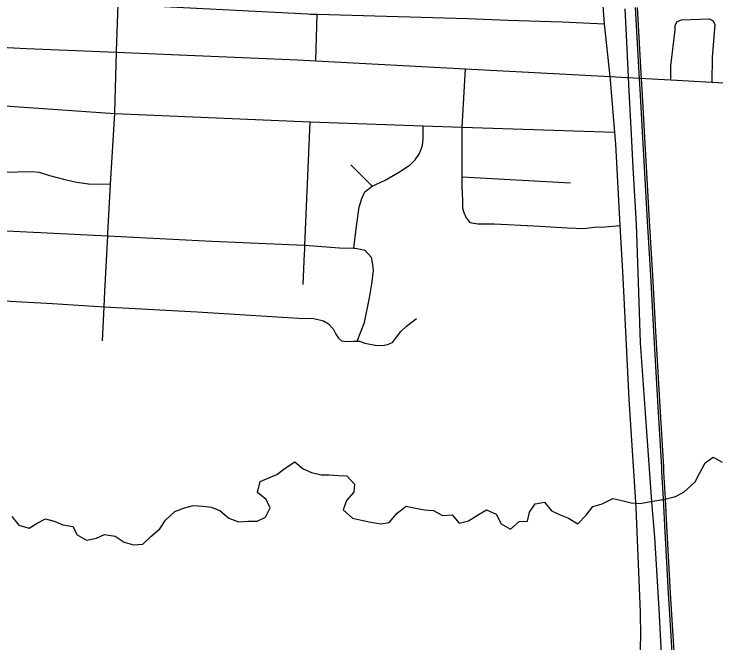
# Model space of a CAD drawing. Extents: x 114604 to 551442, y 316898 to 567001.
# Drawn here: x 202008 to 206347, y 424458 to 428345 of the extents above; entities that cross this region are included whole.
import ezdxf

# ---------------------------------------------------------------- set-up
doc = ezdxf.new("R2010")
doc.units = 0
for name, color, linetype in [('GE_P_Alignment_1000_Bearings', 7, 'Continuous'), ('GE_P_Alignment_100_Cardinal_Points', 7, 'Continuous'), ('PM_P_Cells', 7, 'Continuous')]:
    doc.layers.add(name, color=color, linetype=linetype)

msp = doc.modelspace()

# ---------------------------------------------------------------- linework, layer by layer
at = {"layer": 'GE_P_Alignment_1000_Bearings'}
for points in [[(206047.4, 423666.6), (205995.1, 424668.5), (205969.1, 425111.1), (205950.1, 425331.1), (205911.1, 425881), (205881.1, 426313.4), (205868.2, 426687.5), (205856.7, 427047.2), (205834.9, 427397), (205825.2, 427601), (205810.1, 427868.7), (205793.6, 428214.5), (205785.3, 428376.2)], [(206087.6, 424207.2), (206070.8, 424504.6), (206054.2, 424765.2), (206031.7, 425183.8), (206022, 425349.5), (206012.7, 425515.5), (206012, 425543.2), (205989.6, 425918.4), (205964.9, 426345.8), (205943.5, 426729.2), (205924.4, 427065.8), (205905.3, 427400.9), (205897.2, 427543.6), (205881.5, 427842.9), (205872.9, 427979.4), (205849.8, 428384.6)], [(206100.1, 424207.9), (206083.3, 424505.3), (206066.8, 424765.9), (206044.3, 425184.5), (206034.5, 425350.3), (206025.3, 425516), (206024.6, 425543.8), (206002.2, 425919.2), (205977.4, 426346.5), (205956, 426729.9), (205936.9, 427066.6), (205917.9, 427401.7), (205909.8, 427544.3), (205894, 427843.6), (205885.5, 427980.1), (205862.4, 428385.3)]]:
    msp.add_lwpolyline(points, dxfattribs=at)
at = {"layer": 'GE_P_Alignment_100_Cardinal_Points'}
for p, q in [((203872.8, 428056.1), (203881.7, 428343.8)), ((204222.3, 427281.1), (204090.8, 427413.5)), ((204778.3, 427338.3), (205448, 427302.4)), ((203796.1, 426673.5), (203804.3, 426866))]:
    msp.add_line(p, q, dxfattribs=at)
for points in [[(202553.8, 426325), (202564.2, 426535.6), (202568.9, 426629.9), (202586.8, 426975.1), (202587.5, 426988.9), (202605, 427293.8), (202630.2, 427731.1), (202630.5, 427737.1), (202640.8, 428108.9), (202640.9, 428116.1), (202651.2, 428406.7), (202652, 428428.9), (202656.2, 428619.4)], [(200750.3, 428503.6), (201945, 428435.8), (202651.2, 428406.7), (203824.9, 428345.8), (203839.8, 428345), (203881.7, 428343.8), (204810.9, 428317), (205061.2, 428307.6), (205395.5, 428297), (205657.9, 428283.7)], [(205693.2, 427959.2), (205657.9, 428283.7), (205644, 428482)], [(206068.4, 427938.3), (206068.7, 428025.1), (206093.9, 428247.7), (206095.8, 428275.8), (206107.7, 428297.8), (206133.7, 428310), (206306.1, 428314.6), (206330.2, 428302.7), (206340.3, 428280.6), (206323.1, 428076.1), (206321.9, 427924)], [(200734.5, 428196.4), (201928.2, 428139.6), (202085.6, 428132.1), (202640.8, 428108.9), (203760.4, 428062.1), (203872.8, 428056.1), (204799, 428006.8), (205693.2, 427959.2)], [(204804.2, 427082.8), (204791.2, 427115.3), (204782.1, 427143.7), (204781.6, 427193.9), (204778.1, 427274.3), (204778.3, 427338.3), (204779.1, 427645.9), (204799, 428006.8)], [(205730.5, 423218.9), (205735.3, 423338), (205747.6, 423470.1), (205772, 423655.8), (205792.8, 423898.6), (205829.3, 424101.1), (205877.9, 424377.6), (205882.1, 424497.9), (205880.5, 424646.2), (205853.8, 425295.8), (205811.2, 425965.3), (205772.7, 426717), (205755.5, 427037.9), (205728.4, 427540.8), (205722.1, 427615.8), (205693.2, 427959.2)], [(205693.2, 427959.2), (205797.3, 427953.6), (206068.4, 427938.3), (206321.9, 427924), (206559.6, 427910.7)], [(200716.5, 427845.8), (201889.5, 427781.6), (201907.8, 427780.6), (201921.5, 427779.8), (202630.2, 427731.1), (203839.2, 427679.6), (204536.8, 427654.6), (204779.1, 427645.9), (205722.1, 427615.8)], [(203804.3, 426866), (203805.2, 426885.3), (203806.5, 426915.5), (203839.2, 427679.6)], [(204107.6, 426898.6), (204124.4, 427032.9), (204141.3, 427151.4), (204158.8, 427205.7), (204176.5, 427246), (204222.3, 427281.1), (204301.9, 427317.4), (204391.5, 427370.5), (204457.1, 427413.3), (204486.8, 427443.6), (204514.5, 427484), (204534, 427532.3), (204537.7, 427576.5), (204536.8, 427654.6)], [(200695.7, 427440.5), (200873.9, 427434.2), (200994, 427439.5), (201216.1, 427445.8), (201330.4, 427422.9), (201530.9, 427386.9), (201643.2, 427368), (201729.3, 427356.9), (201801.4, 427359.7), (201943.4, 427367.2), (202115.5, 427371), (202163.6, 427367.4), (202227.9, 427346), (202322.2, 427323), (202396.4, 427305.7), (202468.5, 427296.4), (202605, 427293.8)], [(200681, 427069.3), (201247.9, 427039.2), (201876.8, 427009.7), (202586.8, 426975.1), (203230.5, 426941.5), (203806.5, 426915.5), (204019.6, 426899.5), (204107.6, 426898.6), (204115.7, 426898.5), (204149.8, 426890.9), (204175.9, 426885.1)], [(204804.2, 427082.8), (204825.5, 427056.1), (204875.3, 427048.6), (204975.4, 427047.6), (205221.4, 427036.2), (205429.3, 427024), (205529.3, 427019), (205593.7, 427027.1), (205661.9, 427029.1), (205755.5, 427037.9)], [(204129.1, 426323.3), (204174.1, 426438), (204204.7, 426590.7), (204219.9, 426677.1), (204229.1, 426757.4), (204226.7, 426797.5), (204218.3, 426839.5), (204175.9, 426885.1)], [(200667.7, 426629.7), (200933.5, 426627), (201474.2, 426602.5), (201860.5, 426577.1), (201868.8, 426576.5), (202245.3, 426556.4), (202564.2, 426535.6), (203140.6, 426505.5), (203700.9, 426470), (203767.8, 426465.8)], [(203767.8, 426465.8), (203793.5, 426464.2), (203853.5, 426464.8), (203921.7, 426449.5), (203951.9, 426429.7), (203980.2, 426399.9), (203996.6, 426366), (204012.8, 426342.1), (204033, 426326.3), (204049.3, 426323.9), (204071.1, 426320.7), (204107.1, 426323.1), (204129.1, 426323.3), (204143.1, 426323.4), (204177.2, 426311.8), (204241.4, 426298.4), (204285.5, 426296.8), (204317.4, 426303.2), (204347.4, 426315.5), (204373.1, 426347.9), (204398.8, 426382.2), (204434.5, 426416.7), (204496.1, 426463.4)]]:
    msp.add_lwpolyline(points, dxfattribs=at)
at = {"layer": 'PM_P_Cells'}
for points in [[(206093.4, 425362), (206148.2, 425389.6), (206218.3, 425453.7), (206246.4, 425509.8), (206280.6, 425571.9), (206330.7, 425605.9), (206384.7, 425575.7)], [(202256, 425211.5), (202309.9, 425189), (202371.9, 425178.5), (202397.6, 425126.1), (202455.4, 425093.6), (202517.5, 425105.1), (202567.7, 425128.8), (202633.7, 425118.3), (202689.5, 425081.8), (202747.4, 425065.3), (202803.5, 425068.9), (202853.8, 425116.7), (202910.2, 425164.4), (202944.5, 425216.3), (203002.9, 425270), (203061.1, 425293.7), (203117.2, 425307.3), (203175.2, 425302.9), (203227.2, 425298.4), (203281.1, 425276), (203334.9, 425229.4), (203394.7, 425206.9), (203456.8, 425210.4), (203510.8, 425210), (203563, 425235.7), (203591.4, 425293.7), (203565.7, 425344), (203514, 425388.6), (203530.4, 425456.7), (203582.6, 425478.4), (203632.8, 425500.1), (203683.1, 425537.8), (203743.4, 425577.5), (203795.1, 425535), (203847, 425512.5), (203906.9, 425498), (203957, 425497.6), (204013, 425493.2), (204065, 425490.8), (204112.7, 425440.2), (204108.4, 425390.1), (204064, 425338.3), (204041.6, 425280.2), (204099.3, 425229.6), (204155.3, 425217.2), (204213.2, 425204.7), (204275.2, 425194.2), (204327.3, 425201.8), (204375.7, 425259.6), (204432, 425303.4), (204490, 425290.9), (204545.9, 425280.4), (204600, 425276), (204655.8, 425245.5), (204715.9, 425249), (204759.6, 425198.5), (204817.7, 425212.2), (204872, 425247.9), (204928.2, 425281.6), (204988.1, 425255), (205019.7, 425194.6), (205077.5, 425162), (205129.9, 425207.8), (205181.9, 425211.4), (205194.3, 425265.5), (205228.6, 425317.4), (205286.7, 425329), (205330.4, 425274.5), (205384.3, 425250), (205436.2, 425229.6), (205494, 425195), (205544.4, 425248.8), (205586.7, 425300.6), (205642.9, 425318.3), (205709.1, 425351.9), (205765.1, 425339.4), (205823.1, 425324.9), (205879.1, 425320.5), (205931.2, 425330.1), (205981.2, 425337.8), (206031.3, 425347.5), (206089.3, 425360.3), (206093.4, 425362)], [(201994.1, 425239.6), (202037.7, 425187), (202101.7, 425168.5), (202151.9, 425198.2), (202202.1, 425225.9), (202256, 425211.5)]]:
    msp.add_lwpolyline(points, dxfattribs=at)

doc.saveas('drawing.dxf')
